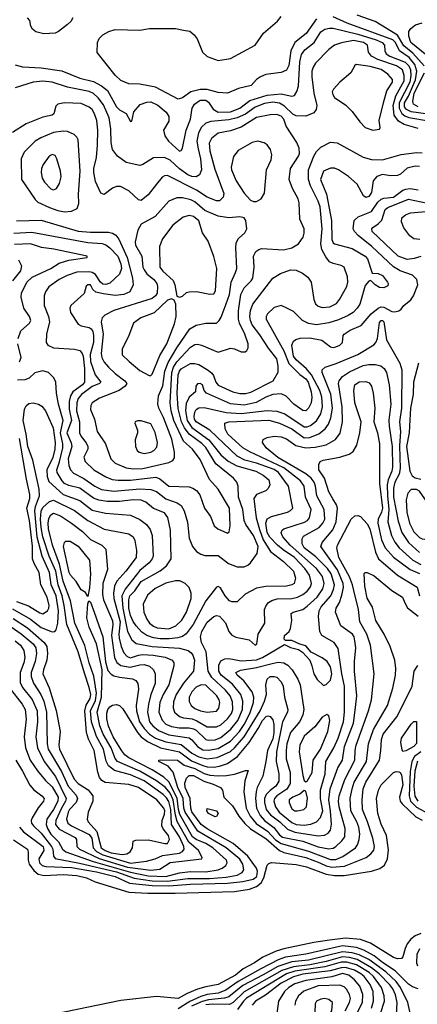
# Model space of a CAD drawing. Extents: x 997026 to 1115308, y 536381 to 619039.
# Tile 361 of 484: x 1038037 to 1040940, y 591862 to 599052. Entities that reach past the tile are written whole.
import ezdxf

# ---------------------------------------------------------------- set-up
doc = ezdxf.new("R2010")
doc.units = 0

msp = doc.modelspace()

# ---------------------------------------------------------------- linework, layer by layer
at = {"layer": '0CON20XD'}
for points in [[(1038424.4, 599065), (1038410.2, 599039.8), (1038385, 599017.1), (1038321.2, 598965), (1038295, 598952.9), (1038212.3, 598947.7), (1038155, 598964.2), (1038131.7, 598981.7), (1038118.8, 599005), (1038110, 599045), (1038093.3, 599065)], [(1040205, 599058.1), (1040129.6, 598950.4), (1040045.6, 598884.4), (1040017.7, 598825), (1040002.9, 598717.1), (1039985, 598683.1), (1039945, 598665.2), (1039835, 598651.7), (1039794.6, 598635), (1039766.1, 598615), (1039728.2, 598571.8), (1039635, 598550.7), (1039555, 598514.4), (1039485, 598520.8), (1039405, 598543.3), (1039355, 598542.4), (1039285.5, 598524.5), (1039225, 598480.8), (1039195, 598471.1), (1039029, 598559), (1038915, 598580), (1038835, 598582.7), (1038775, 598609.1), (1038735, 598646.9), (1038602.7, 598812.7), (1038604, 598885), (1038618, 598915), (1038645, 598942), (1038687.5, 598965), (1038735, 598980), (1038915, 598975.7), (1038985, 598986.9), (1039175, 598986.9), (1039234, 598976), (1039278.9, 598968.9), (1039311.8, 598941.8), (1039331.8, 598911.8), (1039372.7, 598815), (1039405, 598782.2), (1039485, 598753.8), (1039575, 598768), (1039755.4, 598865), (1039817.1, 598952.9), (1039918.7, 599041.3), (1039947.2, 599075)], [(1041215, 598334.4), (1040895, 598379.5), (1040860.7, 598395), (1040846.5, 598416.5), (1040847, 598445), (1040876.1, 598493.9), (1040926.5, 598613.5), (1040935.8, 598675.8), (1040922, 598725), (1040879.7, 598775), (1040809.1, 598825), (1040779.9, 598885), (1040761.6, 598905), (1040426.8, 599026.8), (1040325, 599072.4)], [(1040989, 598715), (1040907.4, 598807.4), (1040842.3, 598862.3), (1040795, 598938.1), (1040631.7, 599038.3), (1040501.2, 599085)], [(1038005, 598722.9), (1038057.4, 598707.4), (1038195, 598700), (1038345, 598678.7), (1038475, 598625.9), (1038575, 598601.6), (1038635, 598569.2), (1038677.2, 598535), (1038745, 598416.4), (1038765, 598394.4), (1038815, 598366.2), (1038845, 598307.5), (1038855, 598310), (1038870.3, 598379.7), (1038916.8, 598433.2), (1038965, 598450), (1038995, 598452.5), (1039045, 598428.9), (1039106.4, 598376.4), (1039125.3, 598345), (1039125, 598311.2), (1039088.1, 598245), (1039097.8, 598205), (1039123.1, 598165), (1039205, 598093.1), (1039215, 598095.8), (1039226.9, 598113.1), (1039251.6, 598245), (1039285.3, 598325), (1039297.3, 598405), (1039313.9, 598435), (1039355, 598463.9), (1039395, 598464.8), (1039415, 598450.3), (1039448.8, 598398.8), (1039485, 598376.4), (1039575, 598379.2), (1039643.4, 598405), (1039717.3, 598462.7), (1039845, 598500.5), (1039945, 598509.5), (1040025, 598493.3), (1040042.6, 598497.4), (1040061.3, 598528.7), (1040072.7, 598567.3), (1040083, 598745), (1040095, 598797.5), (1040119.3, 598830.7), (1040186.8, 598885), (1040235, 598962.9), (1040265, 598982.8), (1040299, 598991), (1040325, 598990.2), (1040505, 598947.4), (1040639.1, 598905), (1040682.2, 598885), (1040701.2, 598865), (1040702.9, 598825), (1040712.2, 598802.2), (1040738.2, 598785), (1040851.4, 598741.4), (1040878.6, 598715), (1040891.2, 598685), (1040893.6, 598643.6), (1040885.8, 598595), (1040808.1, 598445), (1040807.8, 598405), (1040827.1, 598367.1), (1040849.3, 598349.3), (1040877.9, 598337.9), (1041165, 598290)], [(1041048.7, 598758.7), (1040893.2, 598885), (1040878.1, 598931.9), (1040878.9, 598965), (1040891.6, 598988.4), (1040926.7, 599015), (1040975, 599030.2)], [(1040945, 598258.3), (1040845, 598286.3), (1040802.2, 598312.2), (1040771.9, 598355), (1040763.5, 598425), (1040783.7, 598496.3), (1040843.6, 598605), (1040844.8, 598645), (1040830.7, 598685), (1040788.9, 598715), (1040652.3, 598762.3), (1040605.9, 598785), (1040584.8, 598814.8), (1040576.7, 598865), (1040548.2, 598885), (1040475, 598899.6), (1040386.1, 598883.9), (1040335, 598867.1), (1040293.6, 598835), (1040197.5, 598735), (1040178.5, 598705), (1040170, 598675), (1040169.6, 598635), (1040185.3, 598515), (1040206.9, 598425), (1040202.7, 598395), (1040185, 598372.2), (1040125, 598348.2), (1040055, 598350.7), (1040031.5, 598361.5), (1039970.8, 598420.8), (1039935, 598442.1), (1039885, 598449.1), (1039825, 598440.6), (1039755, 598413.8), (1039685, 598363.2), (1039624.2, 598335.8), (1039565, 598319.7), (1039431.5, 598308.5), (1039395, 598296.6), (1039363.3, 598266.7), (1039343, 598225), (1039331.5, 598165), (1039339.4, 598109.4), (1039356.7, 598035), (1039363.3, 597956.7), (1039350.1, 597919.9), (1039325, 597905.3), (1039295, 597906.7), (1039265, 597919), (1039205, 597961.9), (1039135, 598026.3), (1039095, 598044.7), (1039015, 598043.8), (1038935, 597993.8), (1038915, 597987.9), (1038815, 598009.7), (1038750.9, 598055), (1038715.3, 598105), (1038704.8, 598154.8), (1038702.4, 598255), (1038691, 598335), (1038649.4, 598429.4), (1038610.7, 598480.7), (1038575, 598512.3), (1038545, 598527.3), (1038385, 598558.1), (1038274.8, 598594.8), (1038205, 598602.5), (1038135, 598595.8), (1038004.6, 598555.4)], [(1040615, 598246.2), (1040665, 598252.5), (1040670, 598265), (1040662.5, 598315), (1040694.8, 598455), (1040718.3, 598531.7), (1040757.8, 598595), (1040758.9, 598615), (1040725.6, 598655), (1040675, 598687.4), (1040595, 598710.8), (1040494, 598726), (1040483, 598717), (1040454.2, 598665), (1040374.2, 598595), (1040327.1, 598545), (1040318.9, 598525), (1040322.2, 598505), (1040335.8, 598485), (1040417.8, 598427.8), (1040465, 598380.8), (1040520, 598305), (1040560, 598265), (1040615, 598246.2)], [(1040946.6, 598416.6), (1040912.6, 598435), (1040907.8, 598455), (1040917.2, 598515), (1040992.2, 598665)], [(1039422.5, 595695), (1039355, 595840), (1039299.6, 595915), (1039233.9, 595973.9), (1039161.8, 596125), (1039142.6, 596195), (1039135.7, 596255), (1039148.2, 596475), (1039161.2, 596515), (1039185, 596552.8), (1039285, 596660), (1039315, 596680.4), (1039335, 596682.9), (1039365, 596676.4), (1039485, 596623.6), (1039575, 596652.9), (1039605, 596648.6), (1039655, 596625.8), (1039682.3, 596627.7), (1039694.3, 596635.7), (1039704.4, 596655.6), (1039704.4, 596685), (1039681.8, 596755), (1039641.3, 596835), (1039634.6, 596865.4), (1039634.7, 596925), (1039651.6, 597045), (1039675, 597093.6), (1039727.8, 597145), (1039738.2, 597165), (1039750, 597245), (1039743.3, 597325), (1039760.9, 597359.1), (1039782.5, 597375), (1039805, 597380), (1039962.4, 597372.4), (1040025, 597386.9), (1040072.5, 597415), (1040105.7, 597465), (1040115, 597492.5), (1040113.1, 597525), (1040081.5, 597595), (1040077.8, 597715), (1040070.6, 597745), (1040028.6, 597818.6), (1040003.5, 597885), (1040014.5, 597965), (1040073.5, 598055), (1040078.9, 598075), (1040077.1, 598115), (1040060.8, 598155), (1039982.5, 598275), (1039965.8, 598325), (1039945, 598347.2), (1039915, 598360.3), (1039865, 598356.1), (1039765, 598337.3), (1039655, 598266.2), (1039575, 598240), (1039485, 598222.3), (1039436.4, 598185), (1039419.5, 598150.5), (1039426.2, 598093.8), (1039460.7, 597960.7), (1039527.6, 597782.4), (1039523.1, 597755), (1039495, 597729.5), (1039475, 597728.2), (1039405, 597756), (1039327.1, 597807.1), (1039115, 597914.6), (1039095, 597912.5), (1039078.3, 597901.7), (1039035, 597850), (1038975, 597774.3), (1038925, 597732), (1038905, 597736), (1038835, 597802), (1038773, 597833), (1038745, 597834.3), (1038715, 597822.9), (1038655, 597776.7), (1038630, 597785), (1038589.7, 597869.7), (1038577.9, 597935), (1038578.9, 597965), (1038598.2, 598045), (1038605.3, 598134.7), (1038608.4, 598245), (1038599.7, 598315), (1038582.5, 598365), (1038565, 598395.5), (1038545, 598412.9), (1038485, 598439.6), (1038365.4, 598444.6), (1038316.7, 598435), (1038300.3, 598419.7), (1038285.7, 598365), (1038275, 598354.2), (1038205, 598340.8), (1038085, 598292.5), (1037985, 598228.6)], [(1038365, 597648.7), (1038415, 597652.7), (1038456.9, 597673.1), (1038469.6, 597710.4), (1038467.3, 597777.3), (1038478.8, 597945), (1038464.6, 598174.6), (1038454.6, 598194.6), (1038434.6, 598214.6), (1038385, 598234.5), (1038355, 598237.7), (1038285, 598227.5), (1038190.6, 598189.4), (1038148.9, 598165), (1038069.2, 598085), (1038047.5, 598035), (1038050.4, 597885), (1038148.9, 597738.9), (1038170.2, 597720.2), (1038255, 597679.4), (1038315, 597658.8), (1038365, 597648.7)], [(1039217, 596503), (1039285, 596540.6), (1039315, 596542.3), (1039343.9, 596533.9), (1039413.5, 596493.5), (1039440.8, 596470.7), (1039452.9, 596452.9), (1039468.1, 596405), (1039485, 596383.2), (1039592.9, 596335), (1039645, 596321.4), (1039685, 596322), (1039725, 596332.7), (1039888.1, 596415), (1039925, 596477.5), (1039925.3, 596525), (1039915.3, 596575), (1039852.5, 596652.5), (1039790.5, 596750.5), (1039734, 596825), (1039721.4, 596855), (1039717.9, 596885), (1039722.3, 596927.7), (1039738.4, 596975), (1039886.2, 597165), (1039940.7, 597199.3), (1040015, 597225.3), (1040055, 597222.4), (1040100.7, 597200.7), (1040141.8, 597171.8), (1040165.8, 597135.7), (1040185, 597010), (1040196.5, 596976.5), (1040215, 596959.1), (1040245, 596950.3), (1040302, 596955), (1040349.6, 596980.4), (1040372.2, 597007.8), (1040425.2, 597104.8), (1040431.6, 597135), (1040429.6, 597175), (1040405, 597244.4), (1040385, 597257.9), (1040325, 597272.1), (1040300, 597285), (1040271.1, 597321.1), (1040242.7, 597375), (1040236, 597415), (1040246.1, 597525), (1040229.7, 597685), (1040216.3, 597726.3), (1040161.1, 597838.9), (1040146.3, 597885), (1040145.2, 597955), (1040185.2, 598055), (1040205, 598090.4), (1040235, 598122.1), (1040305, 598158.5), (1040355, 598152.2), (1040545, 598047.1), (1040605, 598030), (1040685, 598028.2), (1040822.6, 598067.4), (1040935, 598081.7), (1040975, 598079.5)], [(1039765, 597723.9), (1039799.6, 597745), (1039823.4, 597785), (1039839.2, 597955), (1039872.2, 598027.8), (1039878.8, 598065), (1039868.5, 598105), (1039845, 598137.1), (1039822.8, 598152.8), (1039775, 598165.6), (1039735, 598156.4), (1039632.1, 598097.9), (1039596.9, 598053.1), (1039580, 597975), (1039583.1, 597955), (1039618, 597875), (1039676.9, 597785), (1039723.1, 597735), (1039745, 597724.6), (1039765, 597723.9)], [(1038285, 597810.8), (1038295, 597814), (1038305, 597820), (1038328, 597855), (1038339.2, 597905), (1038334.2, 597945), (1038308.5, 598035), (1038295, 598059.2), (1038275, 598068.6), (1038252.5, 598055), (1038208, 597995), (1038197.1, 597965), (1038194.5, 597935), (1038201.9, 597895), (1038217.5, 597865), (1038265, 597818), (1038285, 597810.8)], [(1040955, 597980.3), (1040925, 597982.2), (1040865, 597968.5), (1040816.4, 597923.6), (1040795.3, 597914.7), (1040745, 597912.9), (1040685, 597921.4), (1040645, 597907.5), (1040617.1, 597875), (1040605, 597790), (1040585, 597760.8), (1040565, 597752.5), (1040548, 597765), (1040500.5, 597850.5), (1040437.4, 597907.4), (1040365, 597955.6), (1040335, 597967.8), (1040305, 597968.9), (1040253.9, 597946.1), (1040234.2, 597885.8), (1040277.4, 597777.4), (1040302.6, 597637.4), (1040313.3, 597585), (1040315.9, 597445.9), (1040325, 597421.9), (1040335, 597414.5), (1040465, 597381.5), (1040560, 597325), (1040576.5, 597305), (1040610.7, 597200.7), (1040655, 597198.6), (1040685, 597184.4), (1040722.5, 597135), (1040727.5, 597125), (1040725, 597107.5), (1040696.5, 597093.5), (1040665, 597096.7), (1040631.2, 597115), (1040605, 597142.5), (1040595, 597147.5), (1040585, 597143.3), (1040559.7, 597110.3), (1040521.2, 596975), (1040501.8, 596945), (1040471.5, 596915), (1040435, 596891.3), (1040365, 596859.7), (1040295, 596839.5), (1040205, 596824.6), (1040145, 596832.5), (1040101.5, 596855), (1040035, 596921.1), (1039986.4, 596946.4), (1039945, 596964), (1039895, 596949.2), (1039845.4, 596904.6), (1039835.6, 596885), (1039835.6, 596865), (1039965, 596634), (1040002.5, 596542.4), (1040082.3, 596462.3), (1040125, 596430.7), (1040144.3, 596405), (1040165.7, 596334.3), (1040170.6, 596295), (1040164.7, 596255), (1040145, 596214.4), (1040125, 596196.4), (1040105, 596199.2), (1040039.5, 596245), (1039983.1, 596303.1), (1039945, 596320.6), (1039884.6, 596314.6), (1039835, 596295.7), (1039763.6, 596256.4), (1039675, 596238.1), (1039575, 596246.5), (1039488.9, 596285), (1039400, 596325), (1039383.8, 596345), (1039371.2, 596385), (1039355, 596395.6), (1039335, 596393.3), (1039323.9, 596376.1), (1039320, 596335), (1039274.8, 596295.2), (1039251.8, 596248.2), (1039247.2, 596195), (1039259.6, 596125), (1039295, 596073.2), (1039418.5, 595985), (1039504.9, 595874.9), (1039558.8, 595828.8), (1039623.5, 595793.5), (1039761.9, 595755), (1039815, 595725.4), (1039855, 595691.1), (1039863.8, 595655), (1039852.3, 595627.7), (1039835, 595611.5), (1039766, 595585), (1039747.5, 595555), (1039764.3, 595415), (1039788.4, 595328.4), (1039814.4, 595254.4), (1039867.6, 595167.6), (1039963.8, 595095), (1040036, 595025), (1040051.1, 594975), (1040040, 594935), (1040025, 594924.6), (1039985, 594916.7), (1039835, 594914.1), (1039765, 594900.9), (1039683.7, 594856.3), (1039625, 594800), (1039585, 594800), (1039567.7, 594807.7), (1039538, 594845), (1039504.2, 594904.2), (1039485, 594912), (1039475, 594908.8), (1039395, 594807.8), (1039303, 594635), (1039252.5, 594567.5), (1039225, 594548.9), (1039192.1, 594537.9), (1039129.2, 594530.8), (1039061.9, 594531.9), (1039015, 594537.2), (1038965.4, 594555), (1038929.4, 594579.4), (1038887.5, 594625), (1038865, 594656.5), (1038845, 594702.5), (1038834.1, 594755), (1038832.9, 594815), (1038841.3, 594845), (1038877.5, 594882.5), (1038925, 594950), (1039063.3, 595026.7), (1039108.2, 595065), (1039143.5, 595115), (1039137.1, 595325), (1039118.1, 595418.1), (1039095, 595450.6), (1039015, 595483.8), (1038958.5, 595528.5), (1038925, 595542.8), (1038865, 595545.7), (1038765, 595534.3), (1038675, 595532.8), (1038615, 595542.7), (1038575, 595558), (1038475, 595631.3), (1038395, 595649.8), (1038365.4, 595665), (1038346.3, 595685), (1038310.2, 595745), (1038307.5, 595765), (1038327.5, 595822.5), (1038351.5, 595925), (1038351.1, 595955), (1038334.1, 596035.9), (1038354, 596125), (1038319.8, 596245), (1038305.5, 596324.5), (1038300, 596405), (1038286.1, 596436.1), (1038246.7, 596475), (1038205, 596487.1), (1038147.3, 596472.7), (1038106.7, 596435), (1038075, 596422), (1038020.5, 596420.5)], [(1040821.1, 596938.9), (1040842.3, 596965), (1040892.5, 597007.5), (1040911.4, 597035), (1040944.1, 597115), (1040936.9, 597155), (1040905.6, 597185.6), (1040815, 597218.6), (1040765, 597246.2), (1040606.9, 597396.9), (1040507.2, 597475), (1040480.8, 597505), (1040471.8, 597525), (1040478.2, 597585), (1040507.6, 597612.4), (1040605, 597650.4), (1040651.3, 597718.7), (1040675, 597740.7), (1040695, 597748), (1040766.2, 597755), (1040833.5, 597806.5), (1040855, 597815.2), (1040888.4, 597818.4), (1040945, 597810.4)], [(1038865, 595771.4), (1038935, 595774), (1039125, 595819.3), (1039155.8, 595834.3), (1039166.9, 595853.1), (1039166.6, 595895), (1039148.6, 595988.6), (1039087.9, 596147.9), (1039052.8, 596215), (1039045.9, 596245.9), (1039051.2, 596305), (1039081, 596379), (1039095.5, 596485), (1039120.2, 596549.8), (1039183.9, 596656.1), (1039278.7, 596795), (1039325, 596822.2), (1039397.2, 596837.2), (1039475, 596836.5), (1039494.6, 596855), (1039509, 596881), (1039545, 596977.8), (1039567.7, 597045), (1039579.8, 597135), (1039613.8, 597205), (1039621.7, 597235), (1039614, 597385), (1039618.3, 597421.7), (1039635, 597453.8), (1039680.8, 597495), (1039696.1, 597525), (1039687.3, 597585), (1039675, 597605.6), (1039645, 597612.7), (1039565, 597605.3), (1039485, 597618), (1039389.4, 597659.4), (1039315, 597721.8), (1039287.4, 597737.4), (1039225, 597751.6), (1039185, 597750.7), (1039125, 597727.9), (1039025, 597615.4), (1038925, 597559.4), (1038900, 597515), (1038881.1, 597431.1), (1038883.6, 597405), (1038928.4, 597325), (1038937.3, 597245), (1038944.7, 597225), (1038966.5, 597196.5), (1039016, 597155), (1039038.2, 597125), (1039043.6, 597103.6), (1039039.8, 597055), (1039028.8, 597035), (1039003.2, 597016.8), (1038725, 596928), (1038658.1, 596895), (1038639.2, 596875), (1038633.1, 596845), (1038646.2, 596756.2), (1038632.4, 596615), (1038636.9, 596585), (1038655, 596550.9), (1038685.3, 596515), (1038735, 596467.3), (1038805.5, 596415), (1038818.5, 596395), (1038806.9, 596375), (1038764.3, 596345), (1038620.5, 596289.5), (1038567.1, 596255), (1038556.1, 596235), (1038554.6, 596205), (1038583.9, 596135), (1038601.9, 596045), (1038664.6, 595955), (1038701.5, 595845), (1038735, 595813.9), (1038815, 595778.8), (1038865, 595771.4)], [(1040965, 597322.5), (1040918, 597308), (1040865, 597302.1), (1040800.5, 597325), (1040611.1, 597505), (1040606.9, 597525), (1040614.3, 597535), (1040655, 597561.5), (1040681.7, 597588.3), (1040705.5, 597665), (1040725, 597680.6), (1040875, 597740.7), (1041015, 597712.1)], [(1039205, 597026.2), (1039225, 597034), (1039255, 597058.8), (1039275, 597065.8), (1039327, 597067), (1039425, 597048), (1039455, 597051.2), (1039467, 597073), (1039475.7, 597235), (1039455, 597322.5), (1039412.9, 597435), (1039372, 597495), (1039345, 597584), (1039305.6, 597615), (1039275, 597623.1), (1039230.8, 597609.2), (1039155, 597550.8), (1039078.9, 597451.1), (1039057.1, 597395), (1039060, 597245), (1039083.1, 597215), (1039156.8, 597146.8), (1039170, 597115), (1039183.9, 597033.9), (1039205, 597026.2)], [(1040957.6, 597447.6), (1040915, 597452.5), (1040885, 597472.5), (1040842.1, 597532.1), (1040823.6, 597575), (1040826.4, 597605), (1040852.8, 597627.2), (1040889.1, 597640.9), (1041143.2, 597663.2)], [(1038014.4, 597584.4), (1038195, 597588.1), (1038465, 597508), (1038555, 597499.3), (1038685, 597499.3), (1038715, 597492.1), (1038738.6, 597478.6), (1038760.2, 597450.2), (1038822.9, 597315), (1038861.1, 597165), (1038864.4, 597115), (1038840.8, 597065), (1038796.2, 597045), (1038735, 597038.8), (1038648.7, 597051.3), (1038592.5, 597062.5), (1038572.1, 597082.1), (1038555, 597115.6), (1038535, 597116.9), (1038522, 597105), (1038506.8, 597053.2), (1038411.4, 596965), (1038402.5, 596945), (1038408.6, 596915), (1038465, 596827.5), (1038485.5, 596815.5), (1038545, 596805.4), (1038558.9, 596795), (1038570, 596775), (1038575.9, 596745), (1038574.8, 596695), (1038551.6, 596608.4), (1038553.1, 596555), (1038589.1, 596459.1), (1038630, 596405), (1038620.8, 596395), (1038565, 596372.7), (1038487.5, 596315), (1038465, 596286.7), (1038453.9, 596255), (1038451.8, 596195), (1038474.4, 596115), (1038472.9, 596035), (1038485, 596007.8), (1038522.4, 595962.4), (1038535.5, 595935), (1038533.5, 595915), (1038505, 595857.5), (1038515.3, 595825.3), (1038577.5, 595765), (1038665, 595714), (1038712, 595695), (1038755, 595688.4), (1038845, 595689.4), (1039031.1, 595711.1), (1039060, 595700), (1039125, 595646), (1039275, 595640.6), (1039301.9, 595631.9), (1039328.8, 595615), (1039352.1, 595582.1), (1039387.1, 595485), (1039429.2, 595425), (1039457.3, 595357.3), (1039484.5, 595334.5), (1039555, 595303.3), (1039567.3, 595312.7), (1039574.4, 595355), (1039567.7, 595485), (1039485, 595623.8), (1039422.5, 595695)], [(1037995, 597493), (1038125, 597500.4), (1038535, 597426.2), (1038638, 597418), (1038665, 597408.4), (1038695, 597386.8), (1038752.8, 597325), (1038775, 597268.9), (1038780.3, 597235), (1038765, 597192.8), (1038695, 597128.9), (1038665, 597118.1), (1038645, 597120.6), (1038627.5, 597135), (1038591.4, 597191.4), (1038566.9, 597206.9), (1038545, 597211.7), (1038455, 597207.8), (1038384.8, 597185.2), (1038325.2, 597154.8), (1038249.4, 597100.6), (1038225, 597065.7), (1038214.6, 597035), (1038214.6, 596965), (1038248.6, 596885), (1038255.3, 596845), (1038232.5, 596755), (1038229.4, 596695), (1038241.9, 596675), (1038285, 596655.3), (1038436.2, 596646.2), (1038475.4, 596635.4), (1038494.1, 596615), (1038501.3, 596595), (1038511, 596505), (1038510.2, 596405), (1038495, 596384.5), (1038425.1, 596334.9), (1038408.5, 596305), (1038399.4, 596265), (1038398.5, 596208.5), (1038414.6, 596125), (1038382.2, 596035), (1038412.3, 595962.3), (1038417.5, 595935), (1038390.9, 595845), (1038396.4, 595796.4), (1038407.8, 595765), (1038431.1, 595741.1), (1038505, 595701.3), (1038585, 595644.8), (1038635, 595621.1), (1038725, 595609), (1038915, 595625.9), (1038995, 595621.9), (1039035, 595605.7), (1039104.3, 595554.3), (1039186.7, 595525), (1039215, 595503.8), (1039238.2, 595465), (1039262.9, 595382.9), (1039273.2, 595265), (1039298.5, 595205), (1039328.3, 595168.3), (1039358.6, 595148.6), (1039388.8, 595138.8), (1039485, 595139.2), (1039561.4, 595081.4), (1039625, 595057.3), (1039675, 595057.1), (1039701.8, 595068.2), (1039722.2, 595085), (1039769.7, 595155), (1039777.2, 595205), (1039745, 595286.2), (1039688.6, 595365), (1039674.8, 595394.8), (1039667.2, 595475), (1039634, 595565), (1039631.3, 595645), (1039623.1, 595675), (1039598.2, 595705), (1039468.8, 595808.8), (1039395, 595927.3), (1039366.3, 595956.3), (1039275, 596024.4), (1039240.7, 596070.7), (1039219.1, 596115), (1039193.1, 596213.1), (1039186, 596325), (1039195, 596459.2), (1039203.1, 596485), (1039217, 596503)], [(1038026.2, 596725), (1038045, 596779.4), (1038107.5, 596835), (1038117.9, 596855), (1038109.1, 596885), (1038066.9, 596945), (1038046.7, 597025), (1038049.6, 597055), (1038088.9, 597135), (1038128.9, 597171.1), (1038264.3, 597235), (1038325.9, 597274.1), (1038395, 597295.3), (1038530, 597315), (1038530, 597325), (1038285.3, 597375.3), (1038197.4, 597387.4), (1038115, 597416.1), (1037999.5, 597409.5)], [(1038027.5, 597297.5), (1038049.7, 597255), (1038042.4, 597217.6), (1037985.7, 597144.3)], [(1038995, 596454.2), (1039005.4, 596464.6), (1039059.9, 596600.1), (1039111.6, 596685), (1039168.3, 596831.7), (1039179.5, 596885), (1039177.1, 596975), (1039164.1, 597004.1), (1039145, 597014.2), (1039115, 597004.5), (1039018.8, 596911.2), (1038922, 596875), (1038868.6, 596835), (1038834.3, 596745), (1038784.3, 596645.7), (1038786, 596605), (1038835.4, 596555.4), (1038915, 596490), (1038983.3, 596455), (1038995, 596454.2)], [(1037985, 594749.6), (1038114.9, 594674.9), (1038195, 594613.1), (1038275, 594581.1), (1038294.7, 594585.3), (1038303.8, 594596.2), (1038315.5, 594644.5), (1038320.7, 594735), (1038303.7, 594845), (1038267, 594925), (1038255.5, 595015), (1038201, 595135), (1038163.6, 595273.6), (1038148.2, 595465), (1038152.7, 595497.3), (1038180.5, 595575), (1038178.5, 595625), (1038133.5, 595835), (1038095.8, 595935), (1038084.6, 596025), (1038062.3, 596125), (1038071.9, 596208.1), (1038085, 596232.5), (1038105, 596248.8), (1038135, 596255.2), (1038175.2, 596245.2), (1038199.5, 596229.5), (1038225.3, 596195), (1038282.4, 596072.4), (1038295.7, 595964.3), (1038293.1, 595915), (1038279, 595855), (1038234.2, 595765), (1038236.6, 595716.6), (1038248.8, 595678.8), (1038355, 595585.2), (1038475, 595540.5), (1038565, 595469.4), (1038662.4, 595447.6), (1038845, 595432.9), (1038915, 595403.2), (1038963.8, 595365), (1038989.6, 595329.6), (1039004.2, 595285), (1039010.8, 595135), (1039005.3, 595115), (1038983.4, 595086.6), (1038915, 595030.7), (1038806, 594894), (1038783.3, 594845), (1038789.8, 594755), (1038825.1, 594585.1), (1038855, 594522.5), (1038887.9, 594497.9), (1039005, 594473.9), (1039203.5, 594463.5), (1039266, 594446), (1039289.6, 594429.6), (1039301.7, 594411.7), (1039312.2, 594375), (1039307.1, 594295), (1039232.7, 594207.3), (1039178.8, 594125), (1039159.3, 594070.7), (1039157, 594027), (1039167.5, 593995), (1039204.1, 593964.1), (1039233.7, 593953.7), (1039295.7, 593945.7), (1039331.4, 593931.4), (1039405, 593887.3), (1039475, 593887.4), (1039505, 593903.8), (1039555, 593946.5), (1039582.3, 593985), (1039592.4, 594015), (1039590.8, 594070.8), (1039573.9, 594115), (1039539.8, 594155), (1039439.3, 594249.3), (1039412.4, 594295), (1039398.7, 594435), (1039365.3, 594505.3), (1039357.5, 594545), (1039367.6, 594585), (1039405, 594652.1), (1039455, 594694.7), (1039475, 594701.2), (1039495, 594695.3), (1039538.6, 594648.6), (1039565, 594584.4), (1039585, 594558.7), (1039615, 594543.9), (1039712.6, 594522.6), (1039755, 594484.4), (1039767.8, 594495), (1039778.2, 594565), (1039827.2, 594645), (1039825.3, 594745), (1039835.7, 594774.3), (1039854.4, 594795.6), (1039878.9, 594811.1), (1039917, 594823), (1040025, 594825.2), (1040065, 594834.3), (1040105.2, 594854.8), (1040135, 594878.4), (1040160.5, 594909.5), (1040168.6, 594935), (1040153.8, 594995), (1040118.3, 595045), (1040044.4, 595125), (1039959.8, 595179.8), (1039918.4, 595215), (1039863.4, 595273.4), (1039845, 595308.5), (1039834.5, 595375), (1039845, 595407.2), (1039875, 595424.3), (1039991.4, 595455), (1040015, 595467.1), (1040030, 595485), (1040000.4, 595645), (1039927.1, 595745), (1039895, 595767.8), (1039765, 595813.6), (1039681.8, 595835), (1039624.7, 595865), (1039424.9, 596054.9), (1039325.8, 596115), (1039314, 596135), (1039311.7, 596155), (1039314.8, 596185.2), (1039324.8, 596205.2), (1039345, 596217.8), (1039385, 596221.1), (1039543.9, 596183.9), (1039655, 596175.9), (1039845, 596197.1), (1039913.7, 596193.7), (1039973.4, 596173.4), (1040115, 596080), (1040135, 596078.9), (1040160.2, 596089.8), (1040205, 596123.4), (1040236.5, 596175), (1040248.9, 596225), (1040243.9, 596296.1), (1040227.5, 596345), (1040167.6, 596457.6), (1040131.7, 596501.7), (1040055, 596568.6), (1040035.2, 596595), (1040024.8, 596675), (1040036.1, 596703.9), (1040053, 596717), (1040083.6, 596726.4), (1040155, 596728), (1040242.9, 596712.9), (1040305, 596663.8), (1040325, 596658.9), (1040345, 596662.5), (1040375, 596675.6), (1040395, 596693.8), (1040399.2, 596745), (1040405.7, 596755), (1040450.6, 596785), (1040529.9, 596820.1), (1040601.9, 596905), (1040655, 596945.8), (1040675, 596954.8), (1040695, 596953.2), (1040755, 596920.7), (1040775, 596917.6), (1040804.7, 596925.3), (1040821.1, 596938.9)], [(1039565, 594387.1), (1039655, 594369.5), (1039765, 594376.9), (1039808.9, 594395), (1039969.3, 594489.3), (1040015, 594468.6), (1040073, 594453), (1040102.7, 594432.7), (1040154.2, 594374.2), (1040170.8, 594335), (1040184.4, 594275), (1040208.6, 594235), (1040255, 594190), (1040275, 594196.7), (1040305, 594230), (1040315.7, 594274.3), (1040305, 594326), (1040281.4, 594365), (1040245, 594392.5), (1040163.9, 594433.9), (1040125, 594479.2), (1040081.9, 594491.9), (1040025, 594520), (1039978.3, 594518.3), (1039968.3, 594528.3), (1039970, 594555), (1040004.4, 594585.6), (1040013.4, 594606.6), (1040023.1, 594665), (1040020, 594715), (1040032.5, 594725), (1040105, 594746.2), (1040135, 594768.4), (1040208.8, 594835), (1040251, 594895), (1040260.4, 594935), (1040247.5, 594985), (1040204.8, 595045), (1040011.9, 595215), (1039958.4, 595275), (1039946.8, 595305), (1039953.8, 595325), (1039965, 595335.3), (1040116.9, 595383.1), (1040138.8, 595395), (1040154, 595415), (1040165.8, 595475), (1040124.3, 595565), (1040114.8, 595645), (1040086.4, 595685), (1039965, 595780.5), (1039717.2, 595897.2), (1039666.7, 595926.7), (1039557.3, 596025), (1039536.5, 596065), (1039533.8, 596105), (1039565, 596115.8), (1039855, 596126.7), (1039935, 596105.2), (1040025, 596064.8), (1040115, 595999.3), (1040155, 596000.2), (1040221.5, 596028.5), (1040266.5, 596063.5), (1040291.4, 596098.6), (1040308.3, 596145), (1040319.8, 596215), (1040308.2, 596318.2), (1040245.5, 596475), (1040244.5, 596495), (1040266.4, 596513.6), (1040348.1, 596541.9), (1040505, 596606.5), (1040621.9, 596678.1), (1040637.5, 596695), (1040649.6, 596725), (1040665, 596840.8), (1040675, 596854.4), (1040685, 596855.4), (1040696.1, 596845), (1040715.5, 596715), (1040811.2, 596545), (1040827.2, 596495), (1040824.4, 596215), (1040811, 596115), (1040817.2, 596045), (1040809.1, 595940.9), (1040814.9, 595775), (1040806.5, 595733.5), (1040776.3, 595675), (1040765, 595630), (1040767, 595565), (1040799.3, 595389.3), (1040826.6, 595306.6), (1040874.9, 595234.9), (1040955, 595161.4)], [(1038036.3, 596553.7), (1038047.5, 596585), (1038024.6, 596685)], [(1040949.7, 596545), (1040912.6, 596405), (1040908.8, 596315), (1040889.1, 596215), (1040882.3, 596085), (1040880.7, 596035), (1040861.3, 595935), (1040886.2, 595755), (1040901.4, 595721.4), (1040925.4, 595705.4), (1040965, 595697.9)], [(1038590.4, 594079.6), (1038596.7, 594135), (1038577.7, 594257.7), (1038544.7, 594354.7), (1038512.4, 594482.4), (1038439.8, 594645), (1038408.2, 594808.2), (1038355, 594952.1), (1038327.3, 595077.3), (1038275.5, 595215), (1038246.6, 595335), (1038244.6, 595375.4), (1038251, 595409), (1038265, 595435.3), (1038285, 595448.2), (1038335, 595430.2), (1038415, 595375.3), (1038495, 595315.8), (1038555, 595255.8), (1038635.6, 595215), (1038666.9, 595185), (1038677.4, 595037.4), (1038644.3, 594935), (1038640.8, 594855), (1038650, 594815), (1038713.6, 594663.6), (1038716.2, 594635), (1038707.4, 594555), (1038729.2, 594395), (1038747.1, 594357.1), (1038776.6, 594336.6), (1038844.5, 594324.5), (1038915, 594342.3), (1038945, 594343.5), (1038985, 594331.6), (1039013.3, 594305), (1039026.9, 594275), (1039026.8, 594205), (1038994.4, 594125), (1038976.3, 594055), (1038970, 593995), (1038985.6, 593925), (1039008.6, 593895), (1039050.4, 593860.4), (1039125, 593829.3), (1039275, 593808.8), (1039294.2, 593794.2), (1039334.9, 593744.9), (1039375, 593721.6), (1039415, 593717.2), (1039485, 593730.6), (1039575, 593783.4), (1039641, 593855), (1039676.3, 593905), (1039717.8, 593985), (1039743.7, 594065), (1039746.5, 594105), (1039733.8, 594145), (1039673.8, 594223.8), (1039623.8, 594265), (1039615.5, 594285), (1039648.6, 594301.4), (1039765, 594321.2), (1039880, 594350), (1039925, 594359.6), (1039965, 594355.8), (1039995, 594337.8), (1040025.2, 594305.2), (1040066.8, 594236.8), (1040083.9, 594196.1), (1040111.6, 594015), (1040103.7, 593975), (1040081.9, 593928.1), (1040013, 593847), (1039988.6, 593765), (1039982.3, 593715), (1039983.7, 593655), (1040012.1, 593555), (1040012.4, 593475), (1039986.8, 593433.2), (1039914.7, 593385.3), (1039896.4, 593365), (1039893, 593345), (1039904.4, 593305), (1039932.2, 593265), (1040025, 593189.6), (1040055, 593175.5), (1040115, 593169.7), (1040162.8, 593177.2), (1040205, 593195.3), (1040233.9, 593226.1), (1040250, 593275), (1040232.8, 593365), (1040234.1, 593425), (1040266.2, 593545), (1040272.3, 593635), (1040330.8, 593735), (1040361, 593805), (1040400, 593925), (1040409.6, 593995), (1040408.1, 594185), (1040388.1, 594275), (1040361.5, 594461.5), (1040333.8, 594503.8), (1040242.7, 594555), (1040229.5, 594585), (1040218.4, 594695), (1040222.5, 594735), (1040238.3, 594765), (1040309.2, 594845), (1040329.2, 594890.8), (1040335.2, 594925), (1040311, 595005), (1040283.7, 595045), (1040199.2, 595129.2), (1040114.8, 595195), (1040100.2, 595225), (1040098.7, 595261.3), (1040108.3, 595281.7), (1040222.7, 595345), (1040251.1, 595375), (1040263.9, 595405), (1040260.2, 595475), (1040206.6, 595575), (1040197.6, 595645), (1040187.7, 595675), (1040164.2, 595704.2), (1040124.9, 595734.9), (1039922.4, 595855), (1039835.4, 595925), (1039808.6, 595965), (1039814.5, 595985.5), (1039845, 596002.2), (1039895, 596010), (1039945, 596006.8), (1039985, 595990.6), (1040053, 595943), (1040125, 595925.2), (1040195, 595929.4), (1040273.5, 595946.5), (1040343.8, 595986.2), (1040376.2, 596033.8), (1040394.3, 596115.7), (1040391, 596225), (1040364.3, 596395), (1040369.5, 596415), (1040395, 596446.6), (1040445, 596481.6), (1040544.2, 596525.8), (1040585.2, 596535.2), (1040635, 596535.2), (1040674.8, 596524.8), (1040698, 596505), (1040715.3, 596475), (1040735.2, 596385.2), (1040745.6, 596245), (1040732.6, 596127.4), (1040735.6, 596085), (1040756.4, 595935), (1040758.2, 595785), (1040753.1, 595755), (1040727, 595693), (1040720.8, 595655), (1040721.3, 595575), (1040732, 595475), (1040725.6, 595385), (1040750.4, 595285), (1040776, 595236), (1040806.9, 595195), (1040906.8, 595105), (1040964.6, 595074.6)], [(1040322.4, 595552.4), (1040294.8, 595604.8), (1040263.4, 595703.4), (1040220.9, 595765), (1040220, 595805), (1040231.2, 595825), (1040253.3, 595836.7), (1040375, 595856.8), (1040441.4, 595878.6), (1040471.3, 595898.7), (1040498.6, 595945), (1040520, 596035), (1040529.4, 596115), (1040483.1, 596255), (1040477.3, 596345), (1040483.3, 596385), (1040515, 596406.8), (1040565, 596410), (1040589.4, 596399.4), (1040604.3, 596375), (1040617.8, 596325), (1040630, 596215), (1040622.2, 596115), (1040648.9, 596035), (1040664.4, 595955), (1040664.6, 595664.6), (1040686.5, 595485), (1040679.1, 595455), (1040654.5, 595405.5), (1040652.8, 595375), (1040678.4, 595255), (1040704.8, 595195), (1040766.6, 595126.6), (1040886.8, 595036.8), (1040955, 595009)], [(1038945, 595884.4), (1038995, 595894.4), (1039016, 595905), (1039038.9, 595931.1), (1039044.2, 595965.8), (1039025, 596036.7), (1038995, 596101.2), (1038925, 596123.8), (1038896.7, 596123.3), (1038880, 596115), (1038877.5, 596105), (1038896.2, 596055), (1038896, 596035), (1038880.8, 595985), (1038881.4, 595935), (1038895, 595906.2), (1038908.8, 595895), (1038945, 595884.4)], [(1038205, 594714.7), (1038240.5, 594735), (1038250.4, 594755), (1038251.1, 594775), (1038237.5, 594835), (1038190.6, 594925), (1038178.4, 595015), (1038141.8, 595081.8), (1038130.5, 595115), (1038131.2, 595208.8), (1038108.8, 595395), (1038089.4, 595485), (1038111, 595555), (1038112.3, 595585), (1038086, 595696), (1038036.2, 595995)], [(1041015, 595256.5), (1041045, 595264.6), (1041067.6, 595302.4), (1041078.8, 595371.2), (1041076.5, 595405), (1041055.9, 595465), (1040955, 595609.4), (1040935, 595621.4), (1040895, 595622), (1040870, 595595), (1040857.5, 595545), (1040862.3, 595455), (1040882.6, 595375), (1040915, 595313.1), (1040955, 595270.6), (1040975, 595261.8), (1041015, 595256.5)], [(1037988.5, 594678.5), (1038095, 594611.3), (1038215.8, 594505), (1038234.8, 594474.8), (1038240.2, 594425), (1038234.8, 594375), (1038210.2, 594305), (1038206.8, 594275), (1038252.5, 594172.5), (1038302.7, 594007.3), (1038332, 593855), (1038322.6, 593755), (1038326.7, 593725), (1038435.8, 593505.8), (1038465, 593473.8), (1038537.4, 593427.4), (1038570, 593385), (1038571.5, 593345), (1038536.5, 593265), (1038529.6, 593215), (1038537.9, 593195), (1038599.7, 593125), (1038633, 593005), (1038660.2, 592985), (1038705, 592967.9), (1038784.4, 592955.6), (1038819.1, 592960.9), (1038844.3, 592975.7), (1038860.4, 593005), (1038865, 593052.5), (1038885, 593062), (1038977.2, 593062.8), (1039097.1, 593037.1), (1039115, 593036.9), (1039130.9, 593065), (1039124.1, 593095), (1039083.5, 593143.5), (1039075.3, 593165), (1039077.1, 593205), (1039095, 593251.4), (1039097.1, 593275), (1039088.4, 593295), (1039037.6, 593355), (1038905, 593444.7), (1038835, 593468.3), (1038662.2, 593482.2), (1038635.8, 593495.8), (1038619.5, 593519.5), (1038607.8, 593557.8), (1038581.7, 593715), (1038539, 593799), (1038525.9, 593845.9), (1038512.5, 594005), (1038523.5, 594046.5), (1038551.1, 594095), (1038556.7, 594125), (1038545, 594176.7), (1038509.2, 594279.2), (1038463, 594435), (1038380.8, 594635), (1038362, 594775), (1038346.2, 594845), (1038317.3, 594925), (1038301.8, 595025), (1038251.9, 595135), (1038205.9, 595275), (1038192.8, 595345), (1038190, 595405), (1038195, 595462.5), (1038205, 595489.1), (1038255, 595532.9), (1038285, 595543.9), (1038436.9, 595466.9), (1038534.8, 595394.8), (1038655, 595332.5), (1038835, 595298.5), (1038866, 595276), (1038878.6, 595248.6), (1038889.6, 595175), (1038886.4, 595125), (1038811.5, 595025), (1038746.8, 594953.2), (1038729.6, 594915), (1038722.1, 594865), (1038724.5, 594825), (1038770.3, 594655), (1038761.8, 594565), (1038764.5, 594535), (1038778.4, 594475), (1038798.4, 594428.4), (1038821.7, 594401.7), (1038845, 594393.4), (1038905, 594412.9), (1038934.2, 594415.8), (1039012.5, 594412.5), (1039098.1, 594398.1), (1039149.5, 594375), (1039163.5, 594355), (1039163.5, 594335), (1039124.8, 594195), (1039083.4, 594125), (1039059.1, 594065), (1039053.8, 593995), (1039076.9, 593936.9), (1039105, 593908.4), (1039145, 593891.6), (1039201, 593881), (1039275, 593881.9), (1039305, 593874.5), (1039325, 593862.9), (1039395, 593795.2), (1039415, 593790.8), (1039465, 593794.1), (1039505, 593809.8), (1039579.5, 593870.5), (1039629.5, 593935), (1039664.8, 594015), (1039667.2, 594075), (1039652.2, 594125), (1039590.1, 594200.1), (1039507.6, 594265), (1039490, 594295), (1039492, 594338), (1039505, 594371.2), (1039535, 594386), (1039565, 594387.1)], [(1038005, 594515.2), (1038043.9, 594483.9), (1038066.7, 594446.7), (1038074.3, 594395), (1038067.3, 594355), (1038039.6, 594285), (1038041.3, 594211.3), (1038058.8, 594175), (1038128.1, 594088.2), (1038164, 594005), (1038166.7, 593925), (1038156, 593815), (1038166, 593735), (1038215.6, 593635), (1038298.1, 593525), (1038376.6, 593365), (1038371.9, 593345), (1038341.2, 593295), (1038300.7, 593205), (1038298.7, 593175), (1038325, 593141.9), (1038441, 593081), (1038451.8, 593065), (1038455.3, 593015), (1038474.7, 592994.7), (1038617.8, 592927.8), (1038825, 592863.6), (1038995, 592842.8), (1039059.9, 592850.1), (1039135, 592896.5), (1039366.7, 592925), (1039368.8, 592935), (1039343.6, 592985), (1039272.7, 593045), (1039186.7, 593196.7), (1039173.6, 593243.6), (1039156.6, 593355), (1039135, 593402.8), (1039102.7, 593445), (1039036.9, 593493.1), (1038915, 593565.1), (1038751.7, 593635), (1038735, 593656.2), (1038706, 593735), (1038647.2, 593835), (1038622.6, 593895), (1038603.5, 593995), (1038634.5, 594105), (1038640.4, 594305), (1038597.5, 594495), (1038544, 594615), (1038527.9, 594685), (1038534.2, 594785.8), (1038541.7, 594808.3), (1038555, 594797.5), (1038581.2, 594725), (1038645, 594546.7), (1038662.4, 594362.4), (1038680.6, 594300.6), (1038703.9, 594273.9), (1038725, 594261.8), (1038765, 594250.5), (1038859.7, 594239.7), (1038885.9, 594225.9), (1038900, 594205), (1038903.8, 594163.8), (1038886.7, 594045), (1038889, 594005), (1038911.2, 593925), (1038944.8, 593875), (1038984, 593835), (1039028.6, 593805), (1039105, 593779), (1039215, 593758.2), (1039295, 593695.8), (1039345, 593669.3), (1039405, 593654.5), (1039479.4, 593665), (1039575, 593709), (1039605.3, 593734.7), (1039677.1, 593815), (1039791.7, 594005), (1039825.2, 594075), (1039838.2, 594125), (1039834.6, 594195.4), (1039845, 594236.7), (1039865, 594255.8), (1039895, 594256.9), (1039915, 594250), (1039945, 594217.5), (1039960, 594185), (1039970, 594105), (1039995.5, 594015), (1039991.8, 593995), (1039955.6, 593924.4), (1039912.4, 593705), (1039910.2, 593635), (1039930, 593545), (1039929.1, 593490.9), (1039906.6, 593455), (1039865, 593423), (1039836.6, 593393.4), (1039824.2, 593365), (1039825.2, 593335), (1039837.7, 593285), (1039868.1, 593245), (1039937.4, 593195), (1039991.4, 593141.4), (1040045, 593119.9), (1040215, 593093.4), (1040263.6, 593096.4), (1040289.3, 593110.7), (1040305.4, 593135), (1040313.2, 593176.8), (1040307.2, 593272.8), (1040294.2, 593355.8), (1040303.2, 593436.8), (1040360.5, 593589.5), (1040393.3, 593645), (1040408.3, 593745), (1040473.7, 593915), (1040489.1, 594029.1), (1040498.8, 594115), (1040481.2, 594295), (1040480.7, 594365), (1040491.6, 594465), (1040485, 594516.7), (1040478.9, 594545), (1040467.1, 594565), (1040381.8, 594625), (1040342.9, 594725), (1040347.1, 594755), (1040373, 594797), (1040389.2, 594850.8), (1040400.5, 594905), (1040398.1, 594935), (1040356.1, 595035), (1040234.7, 595205), (1040245.4, 595235), (1040322.6, 595327.4), (1040347.3, 595385), (1040356.4, 595485), (1040349.1, 595509.1), (1040322.4, 595552.4)], [(1037959.2, 594175), (1038054.7, 594055), (1038076.7, 594015), (1038083.7, 593945), (1038070, 593815), (1038078.3, 593735), (1038114.2, 593645), (1038168.2, 593568.2), (1038225.8, 593495.8), (1038275, 593449.5), (1038316.9, 593375), (1038315.7, 593345), (1038285, 593285.3), (1038235.6, 593215), (1038229.8, 593175), (1038240.5, 593145), (1038265.1, 593105.1), (1038319.4, 593049.4), (1038350.8, 592995), (1038373.1, 592975), (1038572.7, 592905), (1038845, 592827.8), (1038975, 592800.7), (1039105, 592795.3), (1039205, 592823.3), (1039285, 592832), (1039395, 592829.4), (1039487.1, 592845), (1039515, 592855.3), (1039542.1, 592875), (1039551.1, 592895), (1039546.7, 592915), (1039446.7, 593005), (1039395, 593035.7), (1039325, 593065.5), (1039299.3, 593085), (1039207.4, 593247.4), (1039196.6, 593285), (1039187.6, 593367.6), (1039126.9, 593486.9), (1039089.7, 593519.7), (1039004.3, 593574.3), (1038835, 593663), (1038804.7, 593684.7), (1038781.9, 593711.9), (1038719.5, 593815), (1038685, 593892.9), (1038672.8, 593947.2), (1038672.7, 593987.3), (1038680.6, 594015), (1038695, 594034.6), (1038715, 594046.7), (1038745, 594050.3), (1038764.8, 594044.8), (1038789.2, 594019.2), (1038897.4, 593847.4), (1038925.1, 593815.1), (1038970.7, 593780.7), (1039065, 593736.1), (1039204.9, 593704.9), (1039290.5, 593640.5), (1039375, 593604.9), (1039405, 593595.7), (1039455.2, 593594.8), (1039495, 593600.4), (1039555, 593621), (1039627.9, 593672.1), (1039713.4, 593775), (1039778.9, 593875), (1039810.6, 593935), (1039835.8, 593964.2), (1039849, 593969), (1039865, 593964.7), (1039885, 593938.8), (1039892.4, 593905), (1039893.7, 593845), (1039885, 593801.8), (1039846.2, 593715), (1039835.2, 593635), (1039811, 593529), (1039770, 593445), (1039762.7, 593417.3), (1039759.1, 593365), (1039765.9, 593295), (1039791.8, 593241.8), (1039824.9, 593204.9), (1039893, 593153), (1039935, 593099.3), (1039955, 593083.2), (1040105, 593053.5), (1040215, 593012.4), (1040295, 592997.5), (1040325, 593002.1), (1040345, 593014.1), (1040389.1, 593055), (1040409.7, 593085), (1040413.6, 593145), (1040390.8, 593225), (1040370, 593305), (1040365.6, 593345), (1040369.8, 593385), (1040409.8, 593505), (1040482.7, 593645), (1040485.7, 593715), (1040494.4, 593755), (1040583.6, 594005), (1040606.5, 594085), (1040624.7, 594275), (1040598.6, 594485), (1040571, 594565), (1040520.2, 594655), (1040510, 594745), (1040475.6, 594885), (1040467.3, 594925), (1040445, 594982.5), (1040366, 595125), (1040353.2, 595195), (1040358.1, 595215), (1040457.7, 595405), (1040485, 595428.8), (1040505, 595430.9), (1040524.6, 595424.6), (1040575, 595371.8), (1040594.5, 595334.5), (1040634.5, 595164.5), (1040656.6, 595115), (1040796.5, 594996.5), (1040938.1, 594908.1), (1040954.8, 594844.8)], [(1038535, 594840), (1038518.3, 594868.3), (1038485, 594888.8), (1038449.3, 594949.3), (1038407.3, 594995), (1038397.3, 595015), (1038357.3, 595205), (1038365, 595234), (1038375, 595244.3), (1038405, 595243.5), (1038465, 595206.5), (1038546.5, 595105), (1038553.1, 595005), (1038546.8, 594903.2), (1038535, 594840)], [(1038008.8, 593645), (1038058.6, 593565), (1038111.8, 593461.8), (1038139.3, 593429.3), (1038198.5, 593385), (1038215.5, 593365), (1038211.5, 593345), (1038172.3, 593297.7), (1038128.2, 593225), (1038121.3, 593205), (1038124, 593185), (1038136.9, 593165), (1038195, 593111.1), (1038268.6, 593015), (1038278.5, 592995), (1038283.7, 592943.7), (1038295, 592927.3), (1038473.5, 592893.5), (1038745, 592830.4), (1038873.4, 592783.4), (1039003.3, 592763.3), (1039115, 592762), (1039265, 592780), (1039421.9, 592781.9), (1039545, 592790.7), (1039625.1, 592804.9), (1039662.1, 592825), (1039672.7, 592845), (1039665.2, 592885), (1039645, 592921.2), (1039545.7, 593005), (1039336.9, 593126.9), (1039244, 593265), (1039235.8, 593295), (1039231.3, 593365), (1039192.4, 593445), (1039157.1, 593557.1), (1039121.5, 593601.5), (1039054, 593635), (1039053.3, 593645), (1039062.3, 593647.7), (1039189.2, 593645), (1039238.4, 593608.4), (1039315, 593584), (1039385, 593546.8), (1039425, 593536), (1039485, 593530.2), (1039546.8, 593533.2), (1039605, 593541.8), (1039685, 593568.8), (1039705, 593570), (1039680, 593495), (1039673.7, 593413.7), (1039691.7, 593295), (1039720.5, 593235), (1039763.5, 593183.5), (1039845.9, 593125.9), (1039905, 593062.8), (1039945, 593035.4), (1040145, 592979.7), (1040305, 592919), (1040345, 592920.7), (1040397.4, 592942.6), (1040488.2, 593005), (1040503, 593027), (1040515.8, 593065), (1040519.3, 593105), (1040512, 593155), (1040498.7, 593195), (1040455.2, 593275), (1040450.4, 593365), (1040463.2, 593435), (1040480, 593485), (1040567.8, 593635), (1040583.1, 593763.1), (1040619.9, 593870.1), (1040721.3, 594045), (1040760.3, 594169.7), (1040780.8, 594265), (1040783.8, 594315), (1040776.1, 594376.1), (1040740.9, 594475), (1040697.5, 594565), (1040637.5, 594665), (1040612.6, 594762.6), (1040575, 594828.6), (1040557.6, 594915), (1040552.5, 595007.5), (1040560, 595015), (1040575, 595014.2), (1040625, 594990.5), (1040754.1, 594884.1), (1040832.5, 594835), (1040849.4, 594795), (1040867.4, 594757.4), (1040945, 594697.5)], [(1039125, 594603.9), (1039176.2, 594625), (1039221.7, 594668.3), (1039254.8, 594725.2), (1039288.9, 594825), (1039289.7, 594865), (1039275.3, 594905.3), (1039245.9, 594935.9), (1039205.3, 594955.3), (1039175, 594954.7), (1039105, 594937.4), (1039025, 594899.7), (1038969, 594851), (1038939.7, 594785), (1038942.6, 594725), (1038964.2, 594675), (1038985.9, 594645), (1039013.1, 594623.1), (1039040.8, 594610.8), (1039125, 594603.9)], [(1038015, 594804), (1038101.4, 594771.4), (1038185, 594719.7), (1038205, 594714.7)], [(1037882.1, 594682.1), (1038048.3, 594568.3), (1038134.9, 594494.9), (1038154, 594465), (1038158.7, 594425), (1038149.3, 594365), (1038120, 594285), (1038121.3, 594255), (1038137.8, 594207.8), (1038192.4, 594125), (1038213.5, 594075), (1038233, 593995), (1038237, 593765), (1038244.5, 593725), (1038341.9, 593561.9), (1038390.2, 593455), (1038448.2, 593388.2), (1038459.5, 593365), (1038448.8, 593335), (1038401.2, 593285), (1038390, 593265), (1038379, 593215), (1038389.4, 593185), (1038414.9, 593164.9), (1038545, 593103), (1038563.1, 593075), (1038572.4, 593005), (1038598.7, 592978.7), (1038645, 592953.6), (1038845, 592892.8), (1038963.7, 592906.3), (1039025.7, 592925.7), (1039080.1, 592949.9), (1039203, 592967), (1039225, 592978.7), (1039237.2, 592995), (1039234.8, 593015), (1039204, 593085), (1039146.3, 593176.3), (1039139.4, 593285), (1039125, 593342.6), (1039109.8, 593369.8), (1039085, 593394.8), (1038945, 593493.1), (1038845, 593536.8), (1038729.4, 593569.4), (1038685, 593602.5), (1038667.4, 593637.4), (1038648.7, 593725), (1038597.7, 593817.7), (1038561.2, 593925), (1038553.2, 594005), (1038590.4, 594079.6)], [(1038036.6, 593155), (1038065, 593122.7), (1038208.8, 593015), (1038214.5, 592985), (1038177.6, 592925), (1038182.3, 592895), (1038202, 592875), (1038227.5, 592867.5), (1038415, 592860.5), (1038598.6, 592828.6), (1038733.8, 592795), (1038837.6, 592747.6), (1039005, 592729.9), (1039125, 592728.5), (1039285, 592739.9), (1039555, 592746.7), (1039665, 592757.9), (1039742.3, 592775), (1039768.5, 592795), (1039773.9, 592835), (1039765.3, 592855.3), (1039702.9, 592942.9), (1039595.5, 593035.5), (1039405, 593143.1), (1039362.4, 593175), (1039295, 593268.2), (1039286.1, 593295), (1039281.8, 593365), (1039244.6, 593445), (1039242, 593478), (1039255.4, 593514.6), (1039275, 593532.5), (1039305, 593532.6), (1039381.8, 593491.8), (1039450.5, 593470.5), (1039502.9, 593445), (1039516.9, 593425), (1039526.7, 593375), (1039591.1, 593311.1), (1039636.9, 593236.9), (1039681.7, 593181.7), (1039723.3, 593143.4), (1039835, 593072.7), (1039934.4, 592984.5), (1039965, 592970.2), (1040125, 592935.4), (1040227.2, 592895), (1040273.5, 592873.5), (1040315, 592863.4), (1040408.3, 592871.7), (1040565.6, 592935), (1040600.1, 592959.9), (1040623.3, 592986.8), (1040627.8, 593015), (1040615.2, 593075), (1040576.9, 593195), (1040539.3, 593285), (1040536.5, 593355), (1040544.8, 593435), (1040564.8, 593485), (1040664.2, 593645), (1040674.7, 593715), (1040678.1, 593795), (1040690, 593835), (1040789.8, 593960.2), (1040858.8, 594095), (1040902.9, 594185), (1040917.4, 594295), (1040944.3, 594335.7)], [(1039405, 593996), (1039475, 594001.8), (1039491.5, 594025), (1039497.5, 594065), (1039494.2, 594085), (1039476.5, 594115), (1039395, 594193.4), (1039361.2, 594195), (1039325, 594176.9), (1039295, 594144.5), (1039274.7, 594105), (1039273.7, 594073.7), (1039288.2, 594045), (1039315, 594021.5), (1039356.2, 594005), (1039405, 593996)], [(1040125, 593486.2), (1040135, 593492), (1040171.2, 593555), (1040180.4, 593645), (1040232.8, 593725), (1040287.7, 593855), (1040301.9, 593935), (1040295, 593967.5), (1040279.3, 593979.3), (1040245, 593958), (1040190.7, 593889.3), (1040115, 593820), (1040081.5, 593755), (1040076.8, 593705), (1040103.4, 593533.4), (1040115, 593496.2), (1040125, 593486.2)], [(1040835, 593707.5), (1040829.5, 593719.5), (1040820, 593775), (1040824.2, 593805), (1040895, 593908.8), (1040915, 593926.2), (1040935, 593927.5), (1040935, 593766.2), (1040915, 593745.6), (1040855, 593712.5), (1040835, 593707.5)], [(1040965, 593705.9), (1040919.3, 593670.7), (1040899.8, 593635), (1040888, 593562), (1040879.4, 593385), (1040889.9, 593345), (1040935, 593301.3), (1041025, 593252.6)], [(1040941.2, 593638.8), (1040920.9, 593565), (1040915.1, 593454.9), (1040921.8, 593381.8), (1040944.9, 593344.9)], [(1037992.7, 593062.7), (1038093.5, 592995), (1038100, 592975), (1038097.9, 592915), (1038107.3, 592885), (1038139.3, 592839.3), (1038173.1, 592813.1), (1038215, 592801.9), (1038355, 592809.8), (1038455, 592803), (1038526, 592785), (1038587.5, 592757.5), (1038835, 592682.2), (1038973, 592673), (1039172.6, 592672.6), (1039605, 592686.2), (1039715, 592704.2), (1039767, 592723), (1039800.6, 592749.4), (1039819, 592785), (1039842.7, 592877.3), (1039855, 592890.6), (1039875, 592898.5), (1040055, 592883.8), (1040130, 592865), (1040275, 592812.3), (1040335, 592803), (1040405, 592802.4), (1040605, 592834.7), (1040665.7, 592854.3), (1040700.8, 592879.2), (1040721.6, 592925), (1040730.2, 592989.8), (1040715.3, 593095), (1040675, 593177.1), (1040652.9, 593255), (1040642.7, 593365), (1040656.2, 593425), (1040675, 593465.6), (1040765, 593554), (1040785, 593561.2), (1040805, 593558.8), (1040815, 593553.8), (1040825, 593536.7), (1040833.9, 593465), (1040810.3, 593375), (1040815.9, 593345.9), (1040828.6, 593325), (1040930.3, 593230.3), (1040975.8, 593205.8)], [(1040065, 593273.8), (1040111.2, 593285), (1040130.6, 593305), (1040137.3, 593367.3), (1040125, 593417.5), (1040115, 593423.8), (1040082.7, 593397.3), (1040031.1, 593375), (1040005.5, 593355), (1040004.5, 593335), (1040025, 593290), (1040045, 593275.5), (1040065, 593273.8)], [(1039465, 593232), (1039415, 593256.7), (1039404.2, 593275), (1039405, 593292.5), (1039475, 593273.8), (1039485.6, 593255), (1039475, 593233.3), (1039465, 593232)], [(1040965, 592380), (1040925, 592363.2), (1040893.1, 592336.9), (1040867, 592303), (1040850.9, 592269.1), (1040835, 592210), (1040825, 592196), (1040795.6, 592194.4), (1040765, 592204.6), (1040599.3, 592309.3), (1040525.9, 592335.9), (1040415, 592345.9), (1040298.8, 592331.2), (1040185, 592313.8), (1039965, 592268.1), (1039909.1, 592250.9), (1039812.5, 592207.5), (1039750.9, 592165), (1039668, 592122), (1039613.4, 592075), (1039485, 592005.8), (1039395, 591989.8), (1039335, 591972), (1039259.7, 591940.3), (1039195, 591904.2), (1039035, 591920), (1038775, 591889.3), (1038290.2, 591789.8)], [(1040945, 591974.6), (1040905, 591988.7), (1040875, 592008.1), (1040777.5, 592107.5), (1040685, 592167.4), (1040625, 592216.7), (1040548.4, 592258.4), (1040495, 592277.3), (1040395, 592288.6), (1040125, 592227.8), (1039976.9, 592206.9), (1039925, 592188.1), (1039798.2, 592121.8), (1039632.2, 592027.8), (1039542.8, 591965), (1039485.5, 591944.5), (1039405, 591934.2), (1039359.6, 591920.4), (1039278.2, 591881.8), (1039195, 591830.1)], [(1040897.3, 591757.3), (1040870.8, 591875), (1040816.3, 591985), (1040785, 592029), (1040710.3, 592100.3), (1040585, 592189.8), (1040514.6, 592224.6), (1040465, 592237.5), (1040395, 592244.5), (1040145, 592184.7), (1040025, 592171.4), (1039922.3, 592137.7), (1039815, 592077.6), (1039665, 591998.6), (1039563.5, 591916.5), (1039532.7, 591907.3), (1039415, 591894.2), (1039368.5, 591881.5), (1039291.5, 591848.5)], [(1040955, 592268.2), (1040935.7, 592225), (1040934, 592165), (1040942.5, 592142.5)], [(1040788.1, 591785), (1040794.1, 591875), (1040781.5, 591931.5), (1040762.4, 591975), (1040740.2, 592005), (1040662.4, 592085), (1040605, 592129.4), (1040500.1, 592190.1), (1040445, 592204), (1040395, 592208.7), (1040275, 592173.9), (1040155, 592149.5), (1040035, 592136.5), (1039950.3, 592109.7), (1039676.4, 591953.6), (1039595, 591876.2), (1039569.5, 591860.5), (1039445, 591864.2), (1039395, 591857.2)], [(1040672.3, 591795), (1040700.8, 591885), (1040697.6, 591925), (1040678.1, 591985), (1040620.9, 592065), (1040589.2, 592095), (1040495, 592151.2), (1040425, 592170.6), (1040385, 592170.3), (1040265, 592135.1), (1040045, 592105.2), (1039983.9, 592085), (1039693, 591907), (1039670, 591885), (1039626.8, 591823.2)], [(1040604.4, 591835), (1040620.7, 591885), (1040617.9, 591955), (1040596.6, 592006.6), (1040551, 592065), (1040528.1, 592085), (1040481.1, 592111.1), (1040415, 592130.9), (1040385, 592129.6), (1040304, 592106), (1040105, 592082.2), (1040035, 592062.8), (1039945, 592015.6), (1039831.5, 591928.5), (1039759.4, 591885), (1039734.3, 591855)], [(1040466.1, 591735), (1040540, 591875), (1040543, 591935), (1040520.5, 591995), (1040482, 592042), (1040439.6, 592075), (1040395, 592087.3), (1040315, 592064), (1040125, 592037.2), (1040045, 592011.3), (1040000.8, 591985), (1039970.8, 591955), (1039926.9, 591885), (1039913.3, 591795)], [(1040412.4, 591815), (1040445.8, 591875), (1040451.2, 591905), (1040444.1, 591935), (1040422.5, 591972.5), (1040405, 591990), (1040375, 592001.1), (1040215, 591996.8), (1040112, 591958), (1040072.5, 591925), (1040050, 591885), (1040046.6, 591855)], [(1040225, 591748.8), (1040245, 591752), (1040295, 591782.2), (1040315, 591813.8), (1040321.1, 591875), (1040295, 591898.2), (1040265, 591903.6), (1040235, 591900.4), (1040205, 591885.6), (1040193.1, 591865), (1040192.2, 591805), (1040204.3, 591765), (1040225, 591748.8)]]:
    msp.add_lwpolyline(points, dxfattribs=at)

doc.saveas('drawing.dxf')
